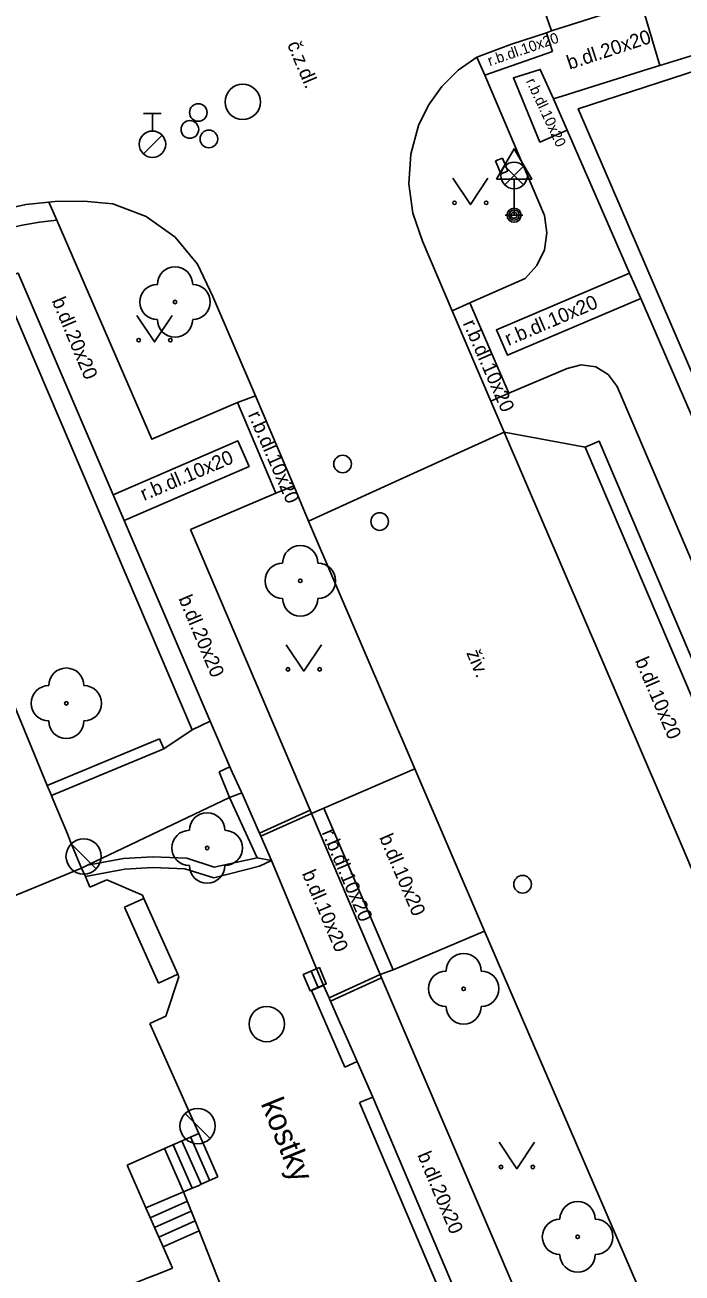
# Model space of a CAD drawing. Extents: x -600391 to -599491, y -1160176 to -1159402.
# Drawn here: x -599929.24 to -599910.62, y -1160105.54 to -1160070.17 of the extents above; entities that cross this region are included whole.
import ezdxf

# ---------------------------------------------------------------- set-up
doc = ezdxf.new("R2010")
doc.units = 0
for name, color, linetype in [('Level 10', 7, 'Continuous'), ('Level 11', 7, 'Continuous'), ('Level 22', 7, 'Continuous'), ('Level 24', 7, 'Continuous'), ('Level 27', 7, 'Continuous'), ('Level 28', 7, 'Continuous'), ('Level 33', 7, 'Continuous'), ('Level 34', 7, 'Continuous'), ('Level 36', 7, 'Continuous'), ('Level 40', 7, 'Continuous'), ('Level 5', 7, 'Continuous'), ('Level 6', 7, 'Continuous'), ('Level 7', 7, 'Continuous'), ('Level 8', 7, 'Continuous')]:
    doc.layers.add(name, color=color, linetype=linetype)

msp = doc.modelspace()

# ---------------------------------------------------------------- linework, layer by layer
at = {"layer": 'Level 10'}
for points in [[(-599915.45, -1160070.71), (-599914.46, -1160070.39), (-599914.32, -1160070.34), (-599911.78, -1160069.53), (-599904.58, -1160067.24)], [(-599915.45, -1160070.71), (-599916.44, -1160071.08)], [(-599916.97, -1160071.45), (-599916.44, -1160071.08)], [(-599918.09, -1160073.02), (-599917.81, -1160072.44), (-599917.43, -1160071.91), (-599916.97, -1160071.45)], [(-599917.98, -1160076.3), (-599918.25, -1160075.5), (-599918.36, -1160074.67), (-599918.31, -1160073.83), (-599918.09, -1160073.02)], [(-599930.03, -1160075.44), (-599929.22, -1160075.26), (-599928.57, -1160075.19), (-599928.4, -1160075.17)], [(-599927.57, -1160075.16), (-599928.4, -1160075.17)], [(-599926.75, -1160075.24), (-599927.57, -1160075.16)], [(-599926.75, -1160075.24), (-599925.81, -1160075.6), (-599924.99, -1160076.18), (-599924.35, -1160076.95)], [(-599915.66, -1160081.71), (-599916.04, -1160080.83), (-599917.14, -1160078.27), (-599917.98, -1160076.3)], [(-599923.92, -1160077.86), (-599924.35, -1160076.95)], [(-599923.92, -1160077.86), (-599922.71, -1160080.68), (-599921.62, -1160083.23), (-599921.21, -1160084.23)], [(-599913.37, -1160082.13), (-599915.66, -1160081.71)], [(-599913.37, -1160082.13), (-599908.24, -1160094.15), (-599906.76, -1160097.56), (-599906.56, -1160097.98), (-599905.09, -1160101.49), (-599904.88, -1160101.95), (-599900.25, -1160112.71)], [(-599918.19, -1160091.25), (-599921.21, -1160084.23)], [(-599918.19, -1160091.25), (-599916.22, -1160095.85), (-599911.21, -1160107.44), (-599909.76, -1160110.85), (-599907.75, -1160115.52), (-599905.03, -1160121.88), (-599903.64, -1160125.12)]]:
    msp.add_lwpolyline(points, dxfattribs=at)
at = {"layer": 'Level 11'}
for points in [[(-599914.32, -1160070.34), (-599915.71, -1160066.35)], [(-599911.78, -1160069.53), (-599911.25, -1160071.32)], [(-599914.46, -1160070.39), (-599914.29, -1160070.92)], [(-599916.21, -1160071.59), (-599914.29, -1160070.92)], [(-599916.21, -1160071.59), (-599916.44, -1160071.08)], [(-599914.52, -1160075.57), (-599916.21, -1160071.59)], [(-599913.88, -1160073.15), (-599914.65, -1160073.49), (-599915.4, -1160071.67), (-599914.64, -1160071.43), (-599914.26, -1160072.26)], [(-599922.71, -1160080.68), (-599923.22, -1160080.87), (-599925.65, -1160081.91), (-599928.34, -1160075.7), (-599928.57, -1160075.19)], [(-599914.52, -1160075.57), (-599914.45, -1160076.06)], [(-599929.8, -1160075.96), (-599929.32, -1160075.84), (-599928.83, -1160075.76), (-599928.34, -1160075.7)], [(-599914.45, -1160076.06), (-599914.52, -1160076.54), (-599914.74, -1160076.99), (-599915.07, -1160077.35)], [(-599917.14, -1160078.27), (-599916.63, -1160078.04), (-599915.07, -1160077.35)], [(-599911.79, -1160077.92), (-599915.57, -1160079.53), (-599915.88, -1160078.81), (-599912.11, -1160077.2)], [(-599916.63, -1160078.04), (-599915.53, -1160080.6)], [(-599913.88, -1160079.9), (-599913.48, -1160079.8), (-599913.06, -1160079.86), (-599912.71, -1160080.07)], [(-599916.04, -1160080.83), (-599915.53, -1160080.6), (-599913.88, -1160079.9)], [(-599912.71, -1160080.07), (-599912.46, -1160080.41)], [(-599912.46, -1160080.41), (-599906.96, -1160093.28), (-599905.25, -1160097.31), (-599905.21, -1160097.4), (-599905.57, -1160097.56)], [(-599923.22, -1160080.87), (-599922.13, -1160083.44)], [(-599926.74, -1160083.48), (-599923.21, -1160081.95), (-599922.89, -1160082.68), (-599926.43, -1160084.21)], [(-599921.21, -1160084.23), (-599918.85, -1160083.15), (-599915.66, -1160081.71)], [(-599880.3, -1160164.15), (-599880.98, -1160162.53), (-599882.98, -1160157.87), (-599886.11, -1160150.57), (-599892.31, -1160136.14), (-599894.43, -1160131.2), (-599896.75, -1160125.82), (-599902.04, -1160113.48), (-599906.68, -1160102.7), (-599908.55, -1160098.32), (-599910.62, -1160093.45), (-599915.66, -1160081.71)], [(-599913.37, -1160082.13), (-599912.97, -1160081.96), (-599907.85, -1160093.98), (-599906.37, -1160097.38), (-599906.16, -1160097.81)], [(-599924.55, -1160084.47), (-599922.13, -1160083.44), (-599921.62, -1160083.23)], [(-599924.55, -1160084.47), (-599921.16, -1160092.42), (-599921.12, -1160092.51)], [(-599925.43, -1160090.4), (-599928.61, -1160091.72)], [(-599925.31, -1160090.68), (-599924.5, -1160090.14)], [(-599918.19, -1160091.25), (-599920.77, -1160092.36), (-599921.12, -1160092.51)], [(-599921.16, -1160092.42), (-599922.6, -1160093.07)], [(-599921.12, -1160092.51), (-599922.56, -1160093.16)], [(-599921.12, -1160092.51), (-599919.18, -1160097.08)], [(-599920.77, -1160092.36), (-599918.81, -1160096.94)], [(-599926.45, -1160093.79), (-599927.47, -1160093.98)], [(-599925.62, -1160093.74), (-599926.45, -1160093.79)], [(-599924.66, -1160093.78), (-599925.62, -1160093.74)], [(-599923.88, -1160094.03), (-599924.66, -1160093.78)], [(-599922.66, -1160093.77), (-599923.88, -1160094.03)], [(-599916.22, -1160095.85), (-599918.81, -1160096.94)], [(-599919.18, -1160097.08), (-599920.62, -1160097.74)], [(-599919.14, -1160097.17), (-599920.58, -1160097.83)], [(-599914.19, -1160108.74), (-599914.23, -1160108.65), (-599919.14, -1160097.17), (-599919.18, -1160097.08), (-599918.81, -1160096.94)], [(-599924, -1160102.92), (-599924.55, -1160101.68)], [(-599924.32, -1160101.58), (-599923.78, -1160102.81)], [(-599925.29, -1160102.01), (-599924.75, -1160103.23)], [(-599924.5, -1160103.13), (-599925.04, -1160101.9)], [(-599924.25, -1160103.02), (-599924.8, -1160101.79)], [(-599924.31, -1160103.05), (-599924.25, -1160103.02), (-599923.78, -1160102.81)], [(-599924.75, -1160103.23), (-599924.5, -1160103.13)], [(-599924.5, -1160103.13), (-599924.31, -1160103.05)], [(-599924.75, -1160103.23), (-599925.82, -1160103.69)], [(-599924.64, -1160103.5), (-599925.69, -1160103.97)], [(-599924.75, -1160103.23), (-599924.31, -1160104.34), (-599923.55, -1160106.26)], [(-599924.53, -1160103.78), (-599925.57, -1160104.24)], [(-599924.42, -1160104.06), (-599925.45, -1160104.52)], [(-599924.31, -1160104.34), (-599925.33, -1160104.79)]]:
    msp.add_lwpolyline(points, dxfattribs=at)
at = {"layer": 'Level 22'}
for centre in [(-599924.99, -1160078.02), (-599921.44, -1160085.92), (-599928.07, -1160089.39), (-599924.08, -1160093.49), (-599916.81, -1160097.48), (-599913.58, -1160104.51)]:
    msp.add_circle(centre, 0.05, dxfattribs=at)
for centre, start, end in [((-599924.99, -1160077.52), 0, 180), ((-599925.49, -1160078.02), 90, 270), ((-599924.49, -1160078.02), 270, 90), ((-599924.99, -1160078.52), 180, 0), ((-599921.44, -1160085.42), 0, 180), ((-599921.94, -1160085.92), 90, 270), ((-599920.94, -1160085.92), 270, 90), ((-599921.44, -1160086.42), 180, 0), ((-599928.07, -1160088.89), 0, 180), ((-599928.57, -1160089.39), 90, 270), ((-599927.57, -1160089.39), 270, 90), ((-599928.07, -1160089.89), 180, 0), ((-599924.08, -1160092.99), 0, 180), ((-599924.58, -1160093.49), 90, 270), ((-599923.58, -1160093.49), 270, 90), ((-599924.08, -1160093.99), 180, 0), ((-599916.81, -1160096.98), 0, 180), ((-599917.31, -1160097.48), 90, 270), ((-599916.31, -1160097.48), 270, 90), ((-599916.81, -1160097.98), 180, 0), ((-599913.58, -1160104.01), 0, 180), ((-599914.08, -1160104.51), 90, 270), ((-599913.08, -1160104.51), 270, 90), ((-599913.58, -1160105.01), 180, 0)]:
    msp.add_arc(centre, 0.5, start, end, dxfattribs=at)
at = {"layer": 'Level 24'}
for points in [[(-599915.91, -1160074.02), (-599915.71, -1160073.94)], [(-599915.76, -1160074.39), (-599915.91, -1160074.02)], [(-599915.71, -1160073.94), (-599915.56, -1160074.31)], [(-599915.56, -1160074.31), (-599915.76, -1160074.39)]]:
    msp.add_lwpolyline(points, dxfattribs=at)
at = {"layer": 'Level 27'}
for p, q in [((-599927.227, -1160094.084), (-599927.934, -1160093.377)), ((-599921.128, -1160096.98), (-599920.932, -1160097.44)), ((-599923.997, -1160101.724), (-599924.704, -1160101.017))]:
    msp.add_line(p, q, dxfattribs=at)
msp.add_lwpolyline([(-599921.358, -1160097.078), (-599921.162, -1160097.538), (-599920.702, -1160097.342), (-599920.898, -1160096.882)], close=True, dxfattribs=at)
for centre in [(-599923.07, -1160072.35), (-599927.58, -1160093.73), (-599922.39, -1160098.48), (-599924.35, -1160101.37)]:
    msp.add_circle(centre, 0.5, dxfattribs=at)
at = {"layer": 'Level 28'}
for p, q in [((-599925.88, -1160072.675), (-599925.38, -1160072.675)), ((-599925.63, -1160073.175), (-599925.63, -1160072.675)), ((-599925.888, -1160073.822), (-599925.358, -1160073.292))]:
    msp.add_line(p, q, dxfattribs=at)
for centre, radius in [((-599924.33, -1160072.65), 0.25), ((-599924.57, -1160073.13), 0.25), ((-599925.63, -1160073.55), 0.375), ((-599924.03, -1160073.4), 0.25), ((-599920.24, -1160082.61), 0.25), ((-599919.19, -1160084.24), 0.25), ((-599915.14, -1160094.52), 0.25)]:
    msp.add_circle(centre, radius, dxfattribs=at)
at = {"layer": 'Level 33'}
for p, q in [((-599915.645, -1160074.7), (-599915.115, -1160074.17)), ((-599915.645, -1160074.17), (-599915.115, -1160074.7)), ((-599915.38, -1160074.81), (-599915.38, -1160075.56))]:
    msp.add_line(p, q, dxfattribs=at)
for centre, radius in [((-599915.38, -1160074.435), 0.375), ((-599915.38, -1160075.56), 0.2), ((-599915.38, -1160075.56), 0.145), ((-599915.38, -1160075.56), 0.0876)]:
    msp.add_circle(centre, radius, dxfattribs=at)
at = {"layer": 'Level 34'}
for p, q in [((-599915.38, -1160074.542), (-599915.38, -1160075.56)), ((-599915.63, -1160075.56), (-599915.13, -1160075.56))]:
    msp.add_line(p, q, dxfattribs=at)
msp.add_lwpolyline([(-599915.88, -1160074.542), (-599914.88, -1160074.542), (-599915.38, -1160073.676)], close=True, dxfattribs=at)
at = {"layer": 'Level 36'}
for points in [[(-599917.12, -1160074.51), (-599916.62, -1160075.26), (-599916.12, -1160074.51)], [(-599926.07, -1160078.4), (-599925.57, -1160079.15), (-599925.07, -1160078.4)], [(-599921.84, -1160087.73), (-599921.34, -1160088.48), (-599920.84, -1160087.73)], [(-599915.8, -1160101.83), (-599915.3, -1160102.58), (-599914.8, -1160101.83)]]:
    msp.add_lwpolyline(points, dxfattribs=at)
for centre in [(-599917.07, -1160075.21), (-599916.171, -1160075.21), (-599926.02, -1160079.1), (-599925.121, -1160079.1), (-599921.79, -1160088.43), (-599920.891, -1160088.43), (-599915.75, -1160102.53), (-599914.851, -1160102.53)]:
    msp.add_circle(centre, 0.05, dxfattribs=at)
at = {"layer": 'Level 5'}
for points in [[(-599931.13, -1160085.63), (-599928.61, -1160091.72), (-599928.49, -1160092)], [(-599928.49, -1160092), (-599928.44, -1160092.13), (-599928.04, -1160093.09), (-599927.95, -1160093.32), (-599927.72, -1160093.88), (-599927.64, -1160094.06)], [(-599927.64, -1160094.06), (-599937.64, -1160098.18)], [(-599927.64, -1160094.06), (-599927.53, -1160094.3), (-599927.4, -1160094.6)], [(-599927.4, -1160094.6), (-599926.92, -1160094.39)], [(-599926.92, -1160094.39), (-599925.91, -1160094.83)], [(-599925.87, -1160094.92), (-599926.42, -1160095.17)], [(-599925.91, -1160094.83), (-599925.87, -1160094.92), (-599924.91, -1160097.07)], [(-599925.46, -1160097.32), (-599926.42, -1160095.17)], [(-599925.46, -1160097.32), (-599924.91, -1160097.07)], [(-599924.88, -1160097.14), (-599925.25, -1160098.26)], [(-599924.91, -1160097.07), (-599924.88, -1160097.14)], [(-599925.25, -1160098.26), (-599925.7, -1160098.46)], [(-599925.7, -1160098.46), (-599924.32, -1160101.58)], [(-599924.32, -1160101.58), (-599925.29, -1160102.01), (-599926.35, -1160102.48)], [(-599925.06, -1160105.4), (-599925.33, -1160104.79), (-599925.45, -1160104.52), (-599925.82, -1160103.69), (-599926.35, -1160102.48)], [(-599925.06, -1160105.4), (-599925.46, -1160105.56), (-599925.76, -1160105.67), (-599926.06, -1160105.79), (-599926.37, -1160105.91), (-599930.23, -1160107.41), (-599933.38, -1160108.63)]]:
    msp.add_lwpolyline(points, dxfattribs=at)
at = {"layer": 'Level 6'}
for points in [[(-599928.04, -1160093.09), (-599928.44, -1160092.13)], [(-599925.46, -1160097.32), (-599926.42, -1160095.17)]]:
    msp.add_lwpolyline(points, dxfattribs=at)
at = {"layer": 'Level 7'}
for points in [[(-599912.11, -1160077.2), (-599913.88, -1160073.15), (-599914.26, -1160072.26), (-599913.87, -1160072.14), (-599913.3, -1160071.96), (-599911.59, -1160071.42), (-599911.25, -1160071.32), (-599909.53, -1160070.79)], [(-599903.85, -1160095.07), (-599913.56, -1160072.55), (-599909.38, -1160071.19)], [(-599938.37, -1160079.69), (-599934.01, -1160078.47), (-599932.27, -1160077.99), (-599930.19, -1160077.41), (-599929.44, -1160077.2), (-599926.74, -1160083.48), (-599926.43, -1160084.21), (-599923.99, -1160089.9)], [(-599912.11, -1160077.2), (-599911.79, -1160077.92)], [(-599929.84, -1160077.64), (-599924.5, -1160090.14)], [(-599911.79, -1160077.92), (-599905.89, -1160091.5), (-599904.27, -1160095.29)], [(-599923.99, -1160089.9), (-599924.5, -1160090.14)], [(-599925.43, -1160090.4), (-599925.31, -1160090.68)], [(-599925.31, -1160090.68), (-599928.49, -1160092)], [(-599923.74, -1160091.33), (-599923.44, -1160091.19)], [(-599923.74, -1160091.33), (-599923.45, -1160092.06)], [(-599923.1, -1160091.93), (-599923.12, -1160091.89), (-599923.37, -1160091.34), (-599923.44, -1160091.19)], [(-599927.64, -1160094.06), (-599927.47, -1160093.98), (-599923.45, -1160092.06)], [(-599923.45, -1160092.06), (-599923.1, -1160091.93)], [(-599923.45, -1160092.06), (-599922.66, -1160093.77)], [(-599922.26, -1160093.85), (-599922.56, -1160093.16), (-599922.6, -1160093.07), (-599923.1, -1160091.93)], [(-599922.66, -1160093.77), (-599922.26, -1160093.85)], [(-599922.26, -1160093.85), (-599922.6, -1160094.01)], [(-599926.41, -1160094.09), (-599927.53, -1160094.3)], [(-599925.62, -1160094.04), (-599926.41, -1160094.09)], [(-599924.71, -1160094.08), (-599925.62, -1160094.04)], [(-599923.89, -1160094.34), (-599924.71, -1160094.08)], [(-599922.6, -1160094.01), (-599923.89, -1160094.34)], [(-599921.12, -1160097.53), (-599920.78, -1160097.39)], [(-599921.12, -1160097.53), (-599920.18, -1160099.7)], [(-599919.83, -1160099.54), (-599920.11, -1160098.9), (-599920.36, -1160098.35), (-599920.58, -1160097.83), (-599920.6, -1160097.79), (-599920.62, -1160097.74), (-599920.78, -1160097.39)], [(-599920.18, -1160099.7), (-599919.83, -1160099.54)], [(-599919.38, -1160100.55), (-599919.76, -1160100.7)], [(-599919.76, -1160100.7), (-599917.12, -1160106.92)], [(-599919.38, -1160100.55), (-599916.75, -1160106.76)]]:
    msp.add_lwpolyline(points, dxfattribs=at)
at = {"layer": 'Level 8'}
for points in [[(-599923.99, -1160089.9), (-599923.44, -1160091.19)], [(-599920.78, -1160097.39), (-599922.26, -1160093.85)], [(-599919.38, -1160100.55), (-599919.83, -1160099.54)]]:
    msp.add_lwpolyline(points, dxfattribs=at)

# ---------------------------------------------------------------- texts
at = {"layer": 'Level 40'}
for s, height, rotation, p in [('č.z.dl.', 0.4, 292.8709, (-599921.82, -1160070.72)), ('r.b.dl.10x20', 0.3, 19, (-599916.07, -1160071.34)), ('b.dl.20x20', 0.4, 18.1898, (-599913.81, -1160071.44)), ('r.b.dl.10x20', 0.3, 295, (-599915.05, -1160071.76)), ('b.dl.20x20', 0.4, 292.7805, (-599928.49, -1160077.98)), ('r.b.dl.10x20', 0.39995, 23.1661, (-599915.54, -1160079.27)), ('r.b.dl.10x20', 0.39992, 293.657, (-599916.84, -1160078.62)), ('r.b.dl.10x20', 0.39992, 293.657, (-599922.93, -1160081.21)), ('r.b.dl.10x20', 0.39992, 23, (-599925.87, -1160083.66)), ('b.dl.20x20', 0.4, 292.7805, (-599924.9, -1160086.42)), ('živ.', 0.4, 292.3016, (-599916.74, -1160087.96)), ('b.dl.10x20', 0.4, 293.1381, (-599911.96, -1160088.18)), ('r.b.dl.10x20', 0.39995, 293.1661, (-599920.84, -1160093.05)), ('b.dl.10x20', 0.4, 293.1381, (-599919.21, -1160093.19)), ('b.dl.10x20', 0.4, 293.1381, (-599921.4, -1160094.21)), ('kostky', 0.65, 292.1403, (-599922.57, -1160100.73)), ('b.dl.20x20', 0.4, 292.7805, (-599918.13, -1160102.19))]:
    msp.add_text(s, height=height, rotation=rotation, dxfattribs=at).set_placement(p)

doc.saveas('drawing.dxf')
